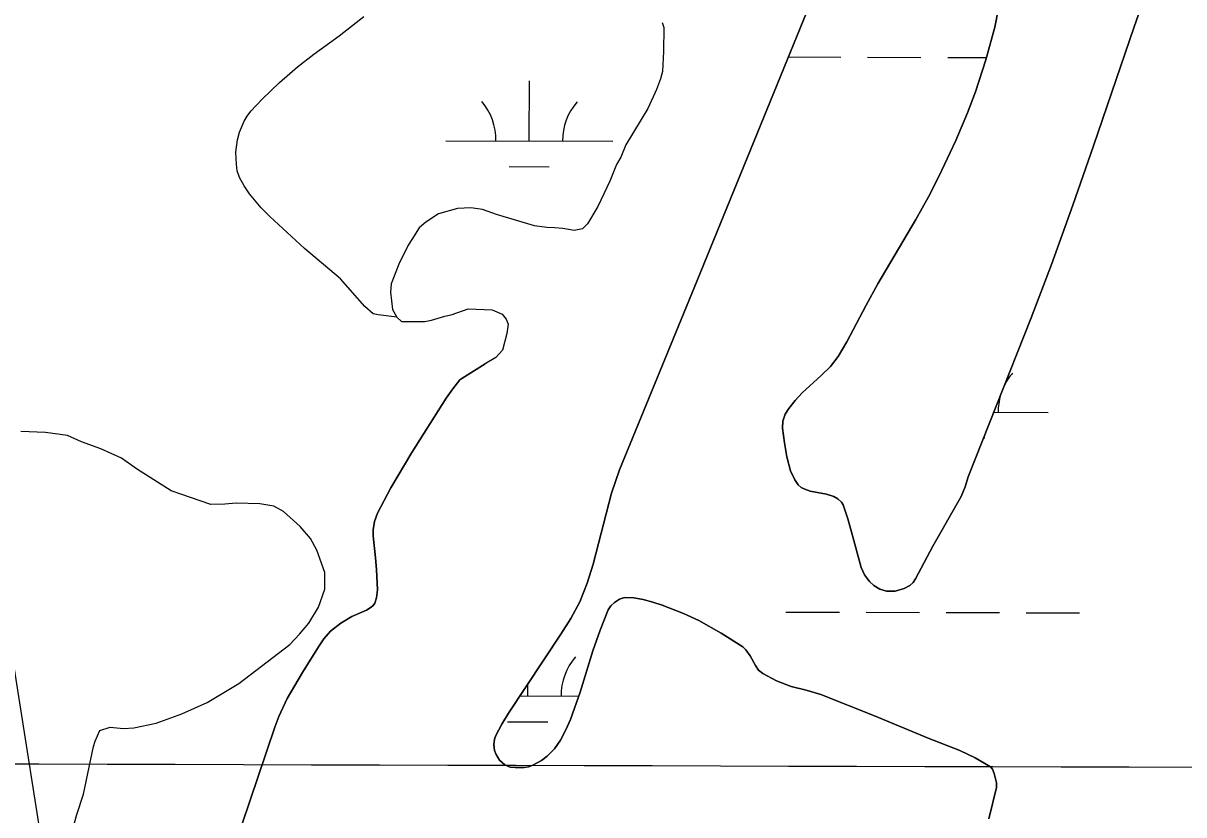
# Model space of a CAD drawing. Extents: x 3161615 to 3199515, y 867541 to 892976.
# Drawn here: x 3178243 to 3178939, y 879002 to 879477 of the extents above; entities that cross this region are included whole.
import ezdxf

# ---------------------------------------------------------------- set-up
doc = ezdxf.new("R2010")
doc.units = 0
for name, color, linetype in [('V-GRID-MAJR', 7, 'Continuous'), ('V-LEVE-TOET', 7, 'Continuous'), ('V-SITE-VEGE', 7, 'Continuous'), ('V-TOPO-SHOR', 7, 'Continuous'), ('V-WETL-SWMP', 7, 'Continuous')]:
    doc.layers.add(name, color=color, linetype=linetype)

msp = doc.modelspace()

# ---------------------------------------------------------------- linework, layer by layer
at = {"layer": 'V-GRID-MAJR'}
msp.add_spline([(3165838.64, 879070.16), (3171065.66, 879053.81), (3176292.68, 879038.23), (3181519.69, 879023.4), (3186746.72, 879009.34), (3191973.74, 878996.03), (3197200.76, 878983.49), (3197200.77, 878983.49)], degree=3, dxfattribs=at)
at = {"layer": 'V-LEVE-TOET'}
msp.add_lwpolyline([(3177799.62, 879676.64), (3177852.3, 879584.99), (3177964.55, 879433.75), (3178065.34, 879314.59), (3178143.22, 879225.22), (3178214.23, 879147.31), (3178232.55, 879117.53), (3178237.14, 879094.61), (3178257.75, 878964), (3178260.04, 878945.67), (3178276.08, 878931.92), (3178427.26, 878842.55), (3178633.42, 878741.72), (3178715.88, 878700.48), (3178725.05, 878700.48), (3178768.57, 878698.19), (3179196.93, 878711.94), (3179522.2, 878730.27), (3179932.23, 878739.43), (3180383.49, 878760.06), (3180724.8, 878771.51)], dxfattribs=at)
at = {"layer": 'V-SITE-VEGE'}
for points in [[(3178822.1, 878999.6), (3178826.62, 879018.38), (3178826.59, 879021.22), (3178825.33, 879026.89), (3178824.3, 879029.47), (3178823.02, 879030.8), (3178813.9, 879036.23), (3178804.59, 879040.55), (3178785.66, 879048.09), (3178753.61, 879061.47), (3178721.35, 879074.24), (3178712.53, 879076.78), (3178703.61, 879079.06), (3178694.85, 879082.35), (3178686.55, 879086.73), (3178684.1, 879088.82), (3178682.2, 879091.49), (3178679.01, 879097.45), (3178676.5, 879101.05), (3178674.65, 879102.68), (3178661.72, 879111.04), (3178648.33, 879118.46), (3178639.1, 879122.83), (3178626.36, 879127.84), (3178620.7, 879129.6), (3178614.97, 879131.05), (3178609.38, 879132.1), (3178603.78, 879132.28), (3178600.67, 879131.27), (3178597.81, 879129.27), (3178595.62, 879127.27), (3178594.03, 879124.92), (3178589.04, 879112.76), (3178584.83, 879100.4), (3178577.16, 879075.56), (3178571.31, 879059.25), (3178568.62, 879052.95), (3178565.45, 879046.79), (3178561.8, 879041.6), (3178557.35, 879037.2), (3178553.93, 879034.68), (3178548.8, 879031.81), (3178546.18, 879030.86), (3178543.53, 879030.41), (3178538.24, 879030.39), (3178535.14, 879030.75), (3178532.1, 879032), (3178528.87, 879034.82), (3178526.73, 879038.16), (3178525.82, 879040.64), (3178525.34, 879044.06), (3178525.76, 879047.52), (3178526.59, 879049.64), (3178530.24, 879056.4), (3178534.21, 879062.97), (3178565.51, 879110.3), (3178571.56, 879119.8), (3178576.94, 879129.72), (3178581.33, 879140.86), (3178584.89, 879152.27), (3178595.93, 879194.94), (3178600.69, 879208.79), (3178647.25, 879322.31), (3178760.96, 879600.99)], [(3178831.49, 879503.94), (3178825.66, 879474.12), (3178820.29, 879454.64), (3178813.97, 879435.45), (3178809.25, 879422.83), (3178802.36, 879406.24), (3178792.16, 879384.57), (3178785.84, 879372.45), (3178778.2, 879358.84), (3178755.57, 879320.42), (3178748.61, 879307.6), (3178736.99, 879285.61), (3178731.78, 879276.74), (3178727.08, 879270.76), (3178721.56, 879265.46), (3178710.22, 879255.01), (3178706.06, 879250.48), (3178702.21, 879245.7), (3178699.96, 879242.16), (3178698.55, 879238.08), (3178698.33, 879233.75), (3178699.55, 879225.03), (3178700.97, 879216.55), (3178703.26, 879208.25), (3178705.83, 879202.88), (3178707.83, 879199.88), (3178709.64, 879198.25), (3178711.76, 879197.2), (3178714.94, 879196.12), (3178724.83, 879194.31), (3178729.07, 879192.82), (3178731.62, 879191.4), (3178733.77, 879189.53), (3178734.73, 879187.93), (3178737.6, 879179.47), (3178740.03, 879170.94), (3178745.51, 879150.23), (3178747.47, 879145.86), (3178750.49, 879142.01), (3178753.08, 879139.59), (3178756.82, 879137.25), (3178760.73, 879136.21), (3178765.96, 879136.21), (3178771.25, 879137.66), (3178774.62, 879139.57), (3178776.67, 879141.37), (3178778.17, 879143.48), (3178788.51, 879163.14), (3178805.55, 879192.83), (3178807.8, 879198.65), (3178809.64, 879204.66), (3178847.46, 879300.03), (3178859.65, 879331.99), (3178872.43, 879367.42), (3178884.79, 879403.01), (3178909.12, 879474.35), (3178925.75, 879521.77)], [(3178626.25, 879476.96), (3178627.21, 879473.97), (3178627.04, 879459.56), (3178626.41, 879447.64), (3178625.37, 879443.18), (3178622.81, 879436.75), (3178617.71, 879425.38), (3178604.54, 879403.66), (3178601.48, 879396.24), (3178598.94, 879391.8), (3178594.85, 879381.91), (3178587.72, 879366.58), (3178581.64, 879356.22), (3178578.63, 879353.27), (3178573.65, 879352.33), (3178566.7, 879353.4), (3178561.74, 879353.96), (3178557.27, 879354.01), (3178549.82, 879355.09), (3178527.04, 879361.81), (3178518.63, 879364.88), (3178511.69, 879365.96), (3178503.73, 879365.55), (3178492.26, 879362.2), (3178484.75, 879357.32), (3178480.74, 879353.88), (3178476.19, 879346.98), (3178474.16, 879343.52), (3178468.57, 879332.16), (3178463.96, 879320.28), (3178463.41, 879315.32), (3178464.78, 879304.87), (3178467.21, 879300.37), (3178470.16, 879297.85), (3178484.08, 879297.69), (3178488.06, 879298.64), (3178496.04, 879301.03), (3178500.52, 879301.98), (3178510, 879305.35), (3178524.41, 879304.83), (3178530.34, 879302.14), (3178532.79, 879299.13), (3178533.99, 879296.15), (3178533.23, 879290.65), (3178530.53, 879280.66), (3178526.67, 879276.24), (3178520.3, 879272.41), (3178506.17, 879263.63), (3178505.03, 879262.83), (3178500.75, 879257.41), (3178496.88, 879251.77), (3178476.38, 879219.3), (3178463.69, 879198.12), (3178455.77, 879182.96), (3178453.94, 879177.94), (3178453.17, 879172.81), (3178453.2, 879169.36), (3178454.59, 879156.17), (3178455.1, 879149.02), (3178455.7, 879137), (3178455.17, 879132.14), (3178454.06, 879128.92), (3178453.15, 879127.53), (3178451.97, 879126.46), (3178449.18, 879124.8), (3178440.35, 879120.95), (3178433.64, 879116.97), (3178427.5, 879112.08), (3178423.64, 879107.6), (3178420.36, 879102.71), (3178410.69, 879087.38), (3178401.62, 879071.83), (3178396.52, 879061.05), (3178394.1, 879054.66), (3178369.32, 878981.33)], [(3178279.58, 879014.56), (3178285.62, 879042.94), (3178286.5, 879046.28), (3178289.22, 879052.66), (3178295.52, 879054.68), (3178303.45, 879053.76), (3178309.73, 879054.24), (3178323.02, 879057.02), (3178338.42, 879062.56), (3178353.56, 879069.36), (3178372.65, 879080.72), (3178403.18, 879104.08), (3178408.97, 879110.43), (3178414.48, 879116.92), (3178420.45, 879126.62), (3178424.2, 879137.31), (3178424.17, 879147.35), (3178419.44, 879160.66), (3178415.48, 879167.68), (3178409.29, 879174.86), (3178399.34, 879183.9), (3178393.52, 879187.03), (3178385.17, 879188.52), (3178371.09, 879188.82), (3178364.25, 879188.2), (3178355.88, 879188.16), (3178331.99, 879196.24), (3178311.22, 879209.44), (3178302.23, 879215.82), (3178289.88, 879221.4), (3178278.35, 879225.57), (3178269.89, 879229.43), (3178256.8, 879231.26), (3178241.88, 879231.85)], [(3178273.07, 878993.71), (3178275.54, 879002.19), (3178279.58, 879014.56)]]:
    msp.add_lwpolyline(points, dxfattribs=at)
at = {"layer": 'V-TOPO-SHOR'}
for points in [[(3178736.99, 879285.61), (3178748.61, 879307.6), (3178755.57, 879320.42), (3178778.2, 879358.84), (3178785.84, 879372.45), (3178792.16, 879384.57), (3178802.36, 879406.24), (3178809.25, 879422.83), (3178813.97, 879435.45), (3178820.29, 879454.65), (3178825.66, 879474.12), (3178831.49, 879503.94), (3178834.62, 879518.15), (3178838.41, 879532.21), (3178842.55, 879544.15), (3178849.43, 879561.79), (3178856.74, 879579.25), (3178869.38, 879608.55), (3178886.42, 879650.55), (3178910.99, 879713.99), (3178923.49, 879745.61), (3178936.56, 879777), (3178944.31, 879793.5)], [(3178760.96, 879600.99), (3178647.25, 879322.31), (3178600.69, 879208.79), (3178595.93, 879194.94), (3178584.89, 879152.27), (3178581.33, 879140.86), (3178576.94, 879129.72), (3178571.56, 879119.8), (3178565.51, 879110.3), (3178534.21, 879062.97), (3178530.24, 879056.4), (3178526.59, 879049.64), (3178525.76, 879047.52), (3178525.34, 879044.06), (3178525.82, 879040.64), (3178526.73, 879038.16), (3178528.87, 879034.82), (3178532.1, 879032), (3178535.14, 879030.75), (3178538.24, 879030.39), (3178543.53, 879030.41), (3178546.18, 879030.86), (3178548.8, 879031.81), (3178553.93, 879034.68), (3178557.35, 879037.2), (3178561.8, 879041.6), (3178565.45, 879046.79), (3178568.62, 879052.95), (3178571.31, 879059.25), (3178577.16, 879075.56), (3178584.83, 879100.4), (3178589.04, 879112.76), (3178594.03, 879124.92), (3178595.62, 879127.27), (3178597.81, 879129.27), (3178600.67, 879131.27), (3178603.78, 879132.28), (3178609.38, 879132.11), (3178614.97, 879131.05), (3178620.7, 879129.6), (3178626.36, 879127.84), (3178639.1, 879122.83), (3178648.33, 879118.46)], [(3178925.75, 879521.77), (3178909.12, 879474.35), (3178884.79, 879403.01), (3178872.43, 879367.42), (3178859.65, 879331.99), (3178847.46, 879300.03), (3178809.64, 879204.66), (3178807.8, 879198.65), (3178805.55, 879192.83), (3178788.51, 879163.14), (3178778.17, 879143.48), (3178776.67, 879141.37), (3178774.62, 879139.57), (3178771.25, 879137.66), (3178765.96, 879136.21), (3178760.73, 879136.21), (3178756.82, 879137.25), (3178753.08, 879139.59), (3178750.49, 879142.01), (3178747.47, 879145.86), (3178745.51, 879150.23), (3178740.03, 879170.94), (3178737.6, 879179.47), (3178734.73, 879187.93), (3178733.77, 879189.53), (3178731.62, 879191.4), (3178729.07, 879192.82), (3178724.83, 879194.31), (3178714.94, 879196.12), (3178711.76, 879197.2), (3178709.64, 879198.25), (3178707.83, 879199.88), (3178705.83, 879202.88), (3178703.26, 879208.25), (3178700.97, 879216.55), (3178699.55, 879225.03), (3178698.33, 879233.75), (3178698.55, 879238.08), (3178699.96, 879242.16), (3178702.21, 879245.7), (3178706.06, 879250.48), (3178710.22, 879255.01), (3178721.56, 879265.46), (3178727.08, 879270.76), (3178731.78, 879276.74), (3178736.99, 879285.61)], [(3178626.25, 879476.96), (3178627.2, 879473.97), (3178627.04, 879459.56), (3178626.41, 879447.64), (3178625.37, 879443.18), (3178622.81, 879436.75), (3178617.71, 879425.38), (3178604.54, 879403.66), (3178601.48, 879396.24)], [(3178601.48, 879396.24), (3178598.94, 879391.8), (3178594.85, 879381.91), (3178587.72, 879366.58), (3178581.64, 879356.22), (3178578.63, 879353.27), (3178573.65, 879352.33), (3178566.7, 879353.4), (3178561.74, 879353.96), (3178557.27, 879354.01), (3178549.82, 879355.09), (3178527.04, 879361.81), (3178518.63, 879364.88), (3178511.69, 879365.96), (3178503.73, 879365.55), (3178492.26, 879362.2), (3178484.75, 879357.32), (3178480.74, 879353.88), (3178476.19, 879346.98), (3178474.16, 879343.52), (3178468.57, 879332.16), (3178463.96, 879320.28), (3178463.41, 879315.32), (3178464.78, 879304.87), (3178467.21, 879300.37)], [(3178467.21, 879300.37), (3178470.16, 879297.85), (3178484.08, 879297.69), (3178488.06, 879298.64), (3178496.04, 879301.03), (3178500.52, 879301.98), (3178510, 879305.35), (3178524.41, 879304.83), (3178530.34, 879302.14), (3178532.79, 879299.13), (3178533.99, 879296.15), (3178533.23, 879290.65), (3178530.53, 879280.66), (3178526.67, 879276.24), (3178520.3, 879272.41)], [(3178369.32, 878981.33), (3178394.1, 879054.66), (3178396.52, 879061.05), (3178401.62, 879071.83), (3178410.69, 879087.38), (3178420.36, 879102.71), (3178423.64, 879107.6), (3178427.5, 879112.08), (3178433.64, 879116.97), (3178440.35, 879120.95), (3178449.18, 879124.8), (3178451.97, 879126.46), (3178453.15, 879127.53), (3178454.06, 879128.92), (3178455.17, 879132.14), (3178455.7, 879137), (3178455.1, 879149.02), (3178454.59, 879156.17), (3178453.2, 879169.36), (3178453.17, 879172.81), (3178453.94, 879177.94), (3178455.77, 879182.96), (3178463.69, 879198.12), (3178476.38, 879219.3), (3178496.88, 879251.77), (3178500.75, 879257.41), (3178505.03, 879262.83), (3178506.17, 879263.63), (3178520.3, 879272.41)], [(3178648.33, 879118.46), (3178661.72, 879111.04), (3178674.65, 879102.68), (3178676.5, 879101.05), (3178679.01, 879097.45), (3178682.2, 879091.49), (3178684.1, 879088.82), (3178686.55, 879086.73), (3178694.85, 879082.35), (3178703.61, 879079.06), (3178712.53, 879076.78), (3178721.35, 879074.24), (3178753.61, 879061.47), (3178785.66, 879048.09), (3178804.59, 879040.55), (3178813.9, 879036.23), (3178823.02, 879030.8), (3178824.3, 879029.47), (3178825.33, 879026.89), (3178826.59, 879021.22), (3178826.62, 879018.38), (3178822.1, 878999.6)]]:
    msp.add_lwpolyline(points, dxfattribs=at)
at = {"layer": 'V-WETL-SWMP'}
for p, q in [((3178701.92, 879456.29), (3178733.38, 879456.21)), ((3178749.38, 879456.16), (3178781.38, 879456.07)), ((3178797.38, 879456.03), (3178820.66, 879455.97)), ((3178546.65, 879405.98), (3178546.75, 879441.98)), ((3178496.65, 879406.12), (3178596.65, 879405.84)), ((3178534.6, 879390.58), (3178558.6, 879390.52)), ((3178824.98, 879243.35), (3178857.63, 879243.26)), ((3178818.87, 879227.93), (3178819.59, 879227.93)), ((3178700.46, 879123.62), (3178732.46, 879123.53)), ((3178748.46, 879123.49), (3178780.46, 879123.4)), ((3178796.46, 879123.36), (3178828.46, 879123.27)), ((3178844.46, 879123.22), (3178876.46, 879123.14)), ((3178545.73, 879073.31), (3178545.75, 879080.41)), ((3178541.06, 879073.32), (3178576.32, 879073.22)), ((3178533.68, 879057.91), (3178557.68, 879057.84))]:
    msp.add_line(p, q, dxfattribs=at)
for points in [[(3178804.59, 879040.55), (3178785.66, 879048.09), (3178753.61, 879061.47), (3178721.35, 879074.24), (3178712.53, 879076.78), (3178703.6, 879079.06), (3178694.85, 879082.35), (3178686.55, 879086.73), (3178684.1, 879088.82), (3178682.2, 879091.49), (3178679.01, 879097.45), (3178676.5, 879101.05), (3178674.65, 879102.68), (3178661.72, 879111.04), (3178648.33, 879118.46), (3178639.1, 879122.83), (3178626.36, 879127.84), (3178620.7, 879129.6), (3178614.97, 879131.05), (3178609.39, 879132.11), (3178603.78, 879132.28), (3178600.68, 879131.27), (3178597.81, 879129.27), (3178595.62, 879127.27), (3178594.03, 879124.92), (3178589.04, 879112.76), (3178584.83, 879100.41), (3178577.16, 879075.56), (3178571.31, 879059.25), (3178568.62, 879052.95), (3178565.45, 879046.79), (3178561.8, 879041.6), (3178557.35, 879037.2), (3178553.93, 879034.68), (3178548.8, 879031.81), (3178546.18, 879030.87), (3178543.53, 879030.41), (3178538.23, 879030.39), (3178535.15, 879030.75), (3178532.1, 879032), (3178528.87, 879034.82), (3178526.73, 879038.16), (3178525.82, 879040.64), (3178525.34, 879044.06), (3178525.76, 879047.52), (3178526.59, 879049.65), (3178530.24, 879056.4), (3178534.21, 879062.96), (3178565.51, 879110.3), (3178571.56, 879119.8), (3178576.94, 879129.72), (3178581.33, 879140.86), (3178584.89, 879152.27), (3178595.92, 879194.94), (3178600.69, 879208.79), (3178647.25, 879322.31), (3178760.96, 879600.99)], [(3178831.49, 879503.94), (3178825.66, 879474.12), (3178820.29, 879454.64), (3178813.97, 879435.45), (3178809.25, 879422.83), (3178802.36, 879406.24), (3178792.16, 879384.57), (3178785.84, 879372.45), (3178778.2, 879358.84), (3178755.57, 879320.42), (3178748.61, 879307.6), (3178736.99, 879285.61), (3178731.78, 879276.74), (3178727.08, 879270.76), (3178721.56, 879265.46), (3178710.22, 879255.01), (3178706.06, 879250.48), (3178702.21, 879245.7), (3178699.96, 879242.16), (3178698.55, 879238.08), (3178698.33, 879233.75), (3178699.55, 879225.03), (3178700.97, 879216.55), (3178703.26, 879208.25), (3178705.83, 879202.88), (3178707.83, 879199.88), (3178709.65, 879198.25), (3178711.76, 879197.2), (3178714.94, 879196.12), (3178724.84, 879194.31), (3178729.07, 879192.83), (3178731.62, 879191.4), (3178733.77, 879189.53), (3178734.73, 879187.93), (3178737.6, 879179.47), (3178740.03, 879170.94), (3178745.51, 879150.23), (3178747.47, 879145.86), (3178750.49, 879142.01), (3178753.08, 879139.59), (3178756.82, 879137.25), (3178760.73, 879136.21), (3178765.96, 879136.21), (3178771.26, 879137.66), (3178774.61, 879139.57), (3178776.67, 879141.37), (3178778.18, 879143.48), (3178788.51, 879163.14), (3178805.55, 879192.84), (3178807.8, 879198.65), (3178809.64, 879204.66), (3178847.47, 879300.03), (3178859.65, 879331.99), (3178872.43, 879367.42), (3178884.79, 879403.01), (3178909.12, 879474.35), (3178925.75, 879521.77)], [(3178467.21, 879300.37), (3178456.1, 879301.77), (3178453.12, 879302.3), (3178448.21, 879306.83), (3178433.49, 879323.39), (3178412.05, 879341.58), (3178391.21, 879360.6), (3178385.94, 879365.81), (3178378.94, 879374.35), (3178375.84, 879379.05), (3178373.01, 879384.1), (3178371.67, 879388.02), (3178371.12, 879392.03), (3178370.85, 879399.28), (3178371.73, 879406.53), (3178372.99, 879411.18), (3178375.74, 879417.79), (3178377.6, 879420.88), (3178379.84, 879423.8), (3178386.51, 879431.04), (3178396.94, 879440.94), (3178407.83, 879450.29), (3178417.61, 879458.01), (3178432.67, 879469.01), (3178447.51, 879480.61)], [(3178626.25, 879476.96), (3178627.21, 879473.97), (3178627.04, 879459.56), (3178626.41, 879447.64), (3178625.36, 879443.18), (3178622.81, 879436.75), (3178617.71, 879425.38), (3178604.54, 879403.66), (3178601.48, 879396.24), (3178598.94, 879391.8), (3178594.85, 879381.91), (3178587.72, 879366.58), (3178581.64, 879356.22), (3178578.63, 879353.27), (3178573.65, 879352.33), (3178566.7, 879353.4), (3178561.74, 879353.96), (3178557.27, 879354.01), (3178549.83, 879355.09), (3178527.04, 879361.81), (3178518.63, 879364.88), (3178511.69, 879365.96), (3178503.73, 879365.55), (3178492.26, 879362.2), (3178484.75, 879357.32), (3178480.74, 879353.88), (3178476.19, 879346.98), (3178474.16, 879343.52), (3178468.57, 879332.16), (3178463.96, 879320.28), (3178463.41, 879315.32), (3178464.78, 879304.87), (3178467.21, 879300.37)], [(3178822.1, 878999.6), (3178826.62, 879018.38), (3178826.59, 879021.22), (3178825.33, 879026.89), (3178824.3, 879029.47), (3178823.02, 879030.8), (3178813.9, 879036.23), (3178804.59, 879040.55)]]:
    msp.add_lwpolyline(points, dxfattribs=at)
for centre, start, end in [((3178491.4, 879406.61), 359.06985, 40.61351), ((3178601.89, 879406.3), 139.06985, 180.61351), ((3178862.88, 879243.72), 139.06985, 152.94812), ((3178862.88, 879243.72), 163.78131, 180.61351), ((3178600.97, 879073.63), 139.06985, 180.61351)]:
    msp.add_arc(centre, 35.25, start, end, dxfattribs=at)

doc.saveas('drawing.dxf')
